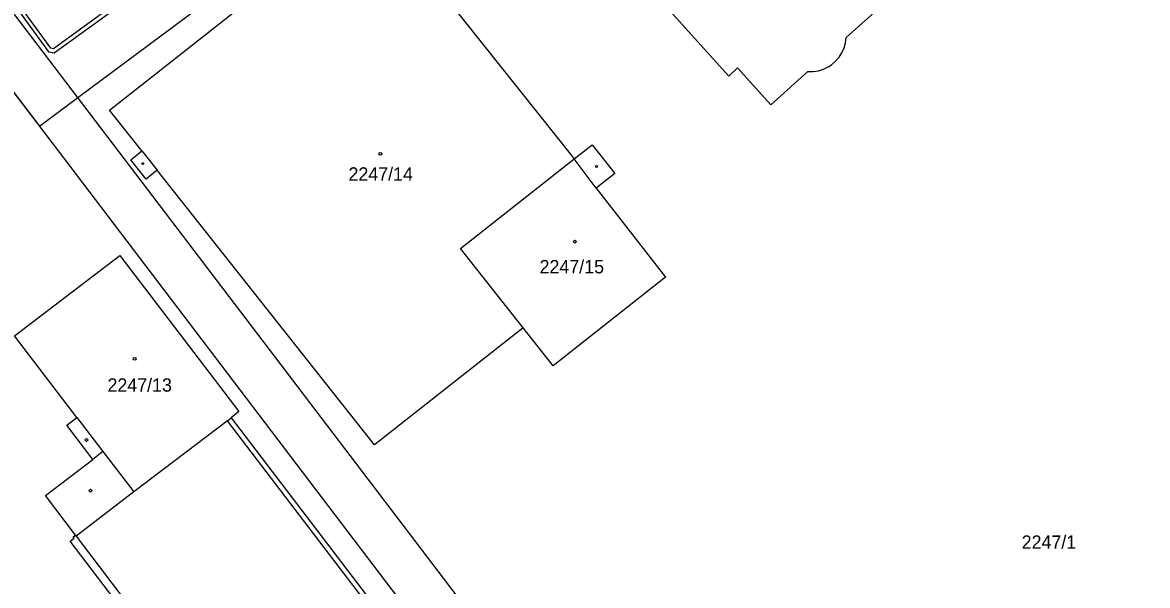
# Model space of a CAD drawing. Extents: x -644096 to -634268, y -1141430 to -1133463.
# Drawn here: x -638416.5 to -638273.1, y -1139369.4 to -1139297.6 of the extents above; entities that cross this region are included whole.
import ezdxf

# ---------------------------------------------------------------- set-up
doc = ezdxf.new("R2010")
doc.units = 0
for name, color, linetype in [('B_Hranice _3D', 7, 'Continuous'), ('M_Svah_Nasyp', 7, 'Continuous'), ('M_Svah_Zarez', 7, 'Continuous'), ('svrsek_osa_terminal_VRT', 7, 'Continuous'), ('svrsek_osa_VRT', 7, 'Continuous'), ('terminal_VRT', 7, 'Continuous')]:
    doc.layers.add(name, color=color, linetype=linetype)

msp = doc.modelspace()

# ---------------------------------------------------------------- linework, layer by layer
at = {"layer": 'B_Hranice _3D'}
msp.add_lwpolyline([(-638342.09, -1139247.21), (-638360.84, -1139262.89), (-638378.28, -1139275.67), (-638379.08, -1139276.26), (-638405.93, -1139295.94), (-638416.63, -1139290.97), (-638477.19, -1139211.86), (-638475.63, -1139210.7), (-638476.52, -1139209.48), (-638484.65, -1139198.35), (-638489.53, -1139201.95), (-638568.03, -1139098.72), (-638578.18, -1139085.72), (-638582.81, -1139089.6), (-638573.04, -1139102.53), (-638414.4, -1139310.82), (-638409.5, -1139307.18), (-638374.6, -1139281.17), (-638336.68, -1139253.3), (-638338.09, -1139252.05)], close=True, dxfattribs=at)
msp.add_lwpolyline([(-638420.25, -1139291.67), (-638413.23, -1139301.32), (-638412.49, -1139301.47), (-638398.4, -1139291.19), (-638388.15, -1139283.33), (-638379.47, -1139276.64), (-638379.25, -1139276.38), (-638394.3, -1139287.41), (-638398.7, -1139290.79), (-638412.61, -1139300.93), (-638412.93, -1139300.86), (-638419.85, -1139291.37)], dxfattribs=at)
at = {"layer": 'M_Svah_Nasyp'}
for p, q in [((-638401.32, -1139313.98), (-638399.37, -1139316.45)), ((-638343.37, -1139318.74), (-638346.18, -1139314.99)), ((-638409.62, -1139347.98), (-638406.29, -1139352.34)), ((-638406.29, -1139352.34), (-638407.58, -1139353.34)), ((-638406.29, -1139352.34), (-638402.36, -1139357.49))]:
    msp.add_line(p, q, dxfattribs=at)
at = {"layer": 'M_Svah_Zarez'}
for centre, radius in [((-638370.91, -1139314.35), 0.175), ((-638401.22, -1139315.6), 0.123), ((-638343.35, -1139315.96), 0.123), ((-638346.11, -1139325.56), 0.175), ((-638402.24, -1139340.5), 0.175), ((-638408.4, -1139350.87), 0.175), ((-638407.89, -1139357.33), 0.175)]:
    msp.add_circle(centre, radius, dxfattribs=at)
at = {"layer": 'svrsek_osa_terminal_VRT'}
msp.add_arc((-642050.26, -1145189.6), 8802.25, 41.413152, 75.317049, dxfattribs=at)
at = {"layer": 'terminal_VRT'}
for p, q in [((-638390.39, -1139348.41), (-638389.92, -1139348.03)), ((-638328.26, -1139429.94), (-638390.39, -1139348.41)), ((-638409.69, -1139363.13), (-638409.78, -1139363.01)), ((-638409.69, -1139363.13), (-638347.85, -1139444.9))]:
    msp.add_line(p, q, dxfattribs=at)
for points in [[(-638223.64, -1139551.58), (-638568.03, -1139098.72), (-638573.04, -1139102.53), (-638567.16, -1139110.26), (-638411.32, -1139314.87)], [(-638352.71, -1139336.55), (-638371.67, -1139351.47), (-638399.37, -1139316.45), (-638400.79, -1139317.57), (-638402.74, -1139315.1), (-638401.32, -1139313.98), (-638405.45, -1139308.76), (-638372.09, -1139282.43), (-638346.18, -1139314.99)], [(-638321.97, -1139284.42), (-638324.06, -1139282.09), (-638331.79, -1139289.03), (-638338.45, -1139281.55), (-638343.14, -1139285.84), (-638334.35, -1139295.67), (-638326.47, -1139304.42), (-638325.35, -1139303.37), (-638321.11, -1139308.09), (-638316.37, -1139303.85)], [(-638311.51, -1139299.52), (-638306.77, -1139295.28), (-638310.98, -1139290.57), (-638309.84, -1139289.55), (-638312.38, -1139286.73), (-638310.98, -1139285.48), (-638313.6, -1139282.56), (-638314.99, -1139283.81)], [(-638316.37, -1139303.85), (-638315.7, -1139303.85), (-638315.03, -1139303.75), (-638314.39, -1139303.55), (-638313.78, -1139303.25), (-638313.35, -1139302.98), (-638312.84, -1139302.54), (-638312.4, -1139302.03), (-638312.04, -1139301.46), (-638311.77, -1139300.84), (-638311.59, -1139300.19), (-638311.51, -1139299.52)], [(-638346.18, -1139314.99), (-638343.91, -1139313.19), (-638341, -1139316.87), (-638343.37, -1139318.74), (-638334.53, -1139330.08), (-638348.88, -1139341.42), (-638352.71, -1139336.55)], [(-638411.32, -1139314.87), (-638228.72, -1139555.21), (-638223.64, -1139551.58)], [(-638352.71, -1139336.55), (-638360.67, -1139326.43), (-638346.18, -1139314.99)], [(-638409.78, -1139363.01), (-638413.62, -1139357.93), (-638407.58, -1139353.34), (-638410.91, -1139348.97), (-638409.62, -1139347.98), (-638417.55, -1139337.58), (-638404.12, -1139327.34)], [(-638404.12, -1139327.34), (-638388.94, -1139347.25), (-638389.92, -1139348.03)], [(-638390.39, -1139348.41), (-638402.36, -1139357.49), (-638409.69, -1139363.13)], [(-638389.92, -1139348.03), (-638327.8, -1139429.58), (-638328.26, -1139429.94)], [(-638347.93, -1139444.96), (-638348.44, -1139445.27), (-638410.49, -1139363.77), (-638409.96, -1139363.39), (-638410.08, -1139363.23), (-638409.78, -1139363.01)]]:
    msp.add_lwpolyline(points, dxfattribs=at)

# ---------------------------------------------------------------- texts
at = {"layer": 'svrsek_osa_VRT'}
for s, p in [('2247/14', (-638374.97, -1139317.77)), ('2247/15', (-638350.6, -1139329.6)), ('2247/13', (-638405.71, -1139344.7)), ('2247/1', (-638289.11, -1139364.74))]:
    msp.add_text(s, height=1.7, dxfattribs=at).set_placement(p)

doc.saveas('drawing.dxf')
